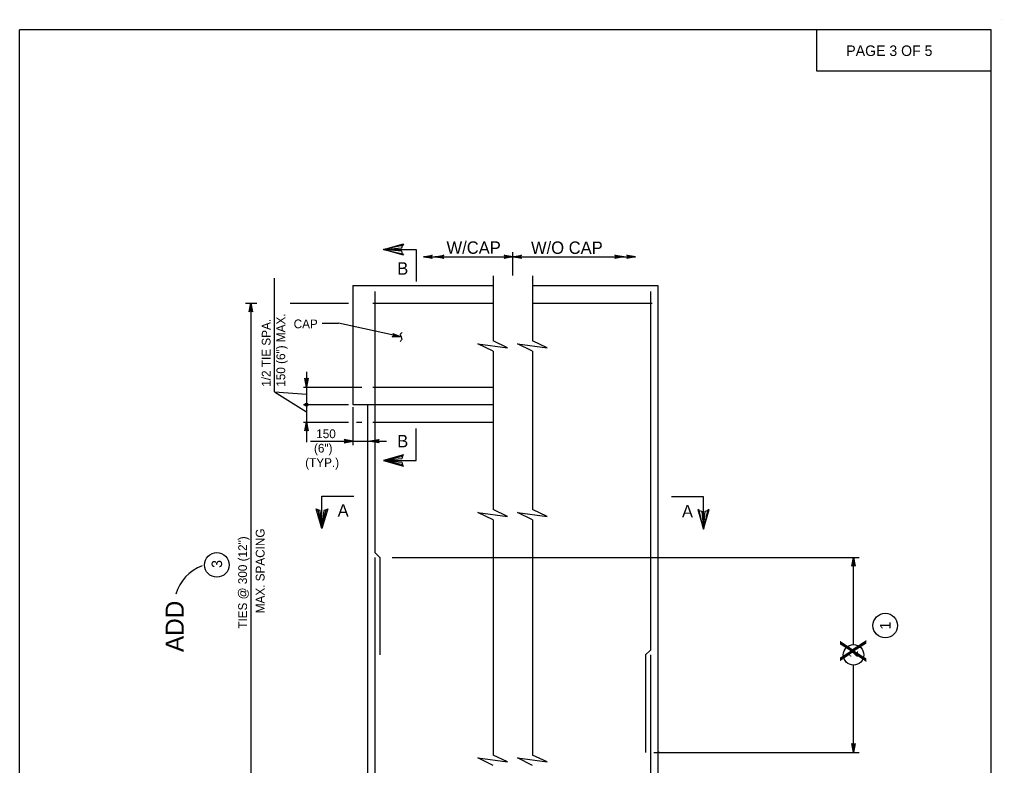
# Model space of a CAD drawing. Extents: x 646165 to 651486, y 296916 to 299292.
# Drawn here: x 646927.8 to 647263.3, y 298947.3 to 299202.3 of the extents above; entities that cross this region are included whole.
import ezdxf

# ---------------------------------------------------------------- set-up
doc = ezdxf.new("R2010")
doc.units = 0
for name, color, linetype in [('1', 7, 'Continuous'), ('2', 7, 'Continuous'), ('51', 7, 'Continuous'), ('52', 7, 'Continuous'), ('53', 7, 'Continuous'), ('54', 7, 'Continuous'), ('57', 7, 'Continuous')]:
    doc.layers.add(name, color=color, linetype=linetype)

msp = doc.modelspace()

# ---------------------------------------------------------------- linework, layer by layer
at = {"layer": '1'}
for p, q in [((647052.2, 299123.69), (647063.27, 299123.69)), ((647063.27, 299123.69), (647063.27, 299112.77)), ((647063.27, 299051.5), (647063.27, 299062.43)), ((647052.2, 299051.5), (647063.27, 299051.5)), ((647031.12, 299039.37), (647042.04, 299039.37)), ((647031.12, 299028.3), (647031.12, 299039.37)), ((647161.52, 299039.1), (647150.6, 299039.1)), ((647161.52, 299028.03), (647161.52, 299039.1))]:
    msp.add_line(p, q, dxfattribs=at)
for points in [[(647058.62, 299122.22), (647058.38, 299123.07), (647052.2, 299123.69), (647058.62, 299122.22), (647058.95, 299121.71), (647052.2, 299123.69), (647058.37, 299124.25), (647058.6, 299125.09), (647052.2, 299123.69), (647058.95, 299125.64), (647058.6, 299125.09)], [(647058.62, 299052.97), (647058.38, 299052.13), (647052.2, 299051.5), (647058.62, 299052.97), (647058.95, 299053.49), (647052.2, 299051.5), (647058.37, 299050.94), (647058.6, 299050.11), (647052.2, 299051.5), (647058.95, 299049.55), (647058.6, 299050.11)], [(647032.59, 299034.72), (647031.74, 299034.48), (647031.12, 299028.3), (647032.59, 299034.72), (647033.1, 299035.05), (647031.12, 299028.3), (647030.56, 299034.47), (647029.72, 299034.7), (647031.12, 299028.3), (647029.17, 299035.05), (647029.72, 299034.7)], [(647160.05, 299034.45), (647160.9, 299034.21), (647161.52, 299028.03), (647160.05, 299034.45), (647159.53, 299034.78), (647161.52, 299028.03), (647162.08, 299034.21), (647162.91, 299034.43), (647161.52, 299028.03), (647163.47, 299034.78), (647162.91, 299034.43)]]:
    msp.add_lwpolyline(points, dxfattribs=at)
at = {"layer": '2'}
for p, q in [((646927.79, 298732.16), (646927.79, 299198.75)), ((647259.79, 299198.75), (646927.79, 299198.75)), ((647200.21, 299184.66), (647200.21, 299198.75)), ((647259.79, 298732.16), (647259.79, 299198.75)), ((647259.79, 299184.66), (647200.21, 299184.66))]:
    msp.add_line(p, q, dxfattribs=at)
at = {"layer": '51'}
for p, q in [((647041.69, 299111.33), (647041.69, 299070.66)), ((647041.69, 299111.33), (647089.61, 299111.33)), ((647103.13, 299111.33), (647145.87, 299111.33)), ((647145.87, 299111.33), (647145.87, 298899.51)), ((647041.69, 299070.66), (647089.61, 299070.66)), ((647046.69, 299070.66), (647046.69, 298899.51))]:
    msp.add_line(p, q, dxfattribs=at)
at = {"layer": '52'}
for p, q in [((647065.79, 299121.18), (647096.37, 299121.18)), ((647096.37, 299114.75), (647096.37, 299122.77)), ((647096.37, 299121.18), (647138.25, 299121.18)), ((647014.85, 299075), (647014.85, 299113.85)), ((647089.61, 299114.67), (647089.61, 299092.4)), ((647103.13, 299114.67), (647103.13, 299092.4)), ((647005.03, 299105.33), (647008.9, 299105.33)), ((647006.82, 299105.33), (647006.82, 298902.59)), ((647020.29, 299105.33), (647040.24, 299105.33)), ((647031.16, 299098.45), (647036.75, 299098.45)), ((647058.14, 299093.8), (647036.75, 299098.45)), ((647089.61, 299088.9), (647089.61, 299034.78)), ((647103.13, 299088.9), (647103.13, 299034.78)), ((647025.81, 299081.91), (647025.81, 299057.79)), ((647024.79, 299076.66), (647044.69, 299076.66)), ((647014.85, 299075), (647025.81, 299068.15)), ((647014.85, 299075), (647025.81, 299074.17)), ((647024.79, 299070.66), (647040.24, 299070.66)), ((647041.69, 299069.73), (647041.69, 299056.82)), ((647024.79, 299064.66), (647040.24, 299064.66)), ((647042.9, 299064.66), (647044.69, 299064.66)), ((647027.15, 299058.16), (647053.18, 299058.16)), ((647089.61, 299031.28), (647089.61, 298950.82)), ((647103.13, 299031.28), (647103.13, 298950.82)), ((647055.16, 299018.42), (647214.72, 299018.42)), ((647212.8, 298988.59), (647212.8, 299018.42)), ((647212.8, 298951.75), (647212.8, 298981.59)), ((647144.53, 298951.75), (647214.72, 298951.75)), ((647146.5, 298951.75), (647146.01, 298951.75))]:
    msp.add_line(p, q, dxfattribs=at)
for points in [[(647065.79, 299121.18), (647068.77, 299121.74), (647068.54, 299121.58), (647068.42, 299121.38), (647068.39, 299121.18), (647068.42, 299120.98), (647068.54, 299120.78), (647068.77, 299120.62), (647065.79, 299121.18), (647068.54, 299120.78), (647068.42, 299120.98), (647065.79, 299121.18), (647068.39, 299121.18), (647068.42, 299121.38), (647065.79, 299121.18), (647068.54, 299121.58)], [(647069.79, 299121.18), (647072.77, 299121.74), (647072.54, 299121.58), (647072.42, 299121.38), (647072.39, 299121.18), (647072.42, 299120.98), (647072.54, 299120.78), (647072.77, 299120.62), (647069.79, 299121.18), (647072.54, 299120.78), (647072.42, 299120.98), (647069.79, 299121.18), (647072.39, 299121.18), (647072.42, 299121.38), (647069.79, 299121.18), (647072.54, 299121.58)], [(647096.37, 299121.18), (647093.39, 299120.62), (647093.62, 299120.78), (647093.74, 299120.98), (647093.77, 299121.18), (647093.74, 299121.38), (647093.62, 299121.58), (647093.39, 299121.74), (647096.37, 299121.18), (647093.62, 299121.58), (647093.74, 299121.38), (647096.37, 299121.18), (647093.77, 299121.18), (647093.74, 299120.98), (647096.37, 299121.18), (647093.62, 299120.78)], [(647096.37, 299121.18), (647093.39, 299120.62), (647093.62, 299120.78), (647093.74, 299120.98), (647093.77, 299121.18), (647093.74, 299121.38), (647093.62, 299121.58), (647093.39, 299121.74), (647096.37, 299121.18), (647093.62, 299121.58), (647093.74, 299121.38), (647096.37, 299121.18), (647093.77, 299121.18), (647093.74, 299120.98), (647096.37, 299121.18), (647093.62, 299120.78)], [(647096.37, 299121.18), (647099.35, 299121.74), (647099.12, 299121.58), (647099, 299121.38), (647098.97, 299121.18), (647099, 299120.98), (647099.12, 299120.78), (647099.35, 299120.62), (647096.37, 299121.18), (647099.12, 299120.78), (647099, 299120.98), (647096.37, 299121.18), (647098.97, 299121.18), (647099, 299121.38), (647096.37, 299121.18), (647099.12, 299121.58)], [(647134.25, 299121.18), (647131.26, 299120.62), (647131.49, 299120.78), (647131.61, 299120.98), (647131.65, 299121.18), (647131.61, 299121.38), (647131.49, 299121.58), (647131.26, 299121.74), (647134.25, 299121.18), (647131.49, 299121.58), (647131.61, 299121.38), (647134.25, 299121.18), (647131.65, 299121.18), (647131.61, 299120.98), (647134.25, 299121.18), (647131.49, 299120.78)], [(647138.25, 299121.18), (647135.26, 299120.62), (647135.49, 299120.78), (647135.61, 299120.98), (647135.65, 299121.18), (647135.61, 299121.38), (647135.49, 299121.58), (647135.26, 299121.74), (647138.25, 299121.18), (647135.49, 299121.58), (647135.61, 299121.38), (647138.25, 299121.18), (647135.65, 299121.18), (647135.61, 299120.98), (647138.25, 299121.18), (647135.49, 299120.78)], [(647006.82, 299105.33), (647007.38, 299102.35), (647007.3, 299102.46), (647007.22, 299102.58), (647007.12, 299102.64), (647007.02, 299102.7), (647006.92, 299102.71), (647006.82, 299102.73), (647006.72, 299102.71), (647006.62, 299102.7), (647006.52, 299102.64), (647006.42, 299102.58), (647006.34, 299102.46), (647006.26, 299102.35), (647006.82, 299105.33), (647006.34, 299102.46), (647006.42, 299102.58), (647006.82, 299105.33), (647006.52, 299102.64), (647006.62, 299102.7), (647006.82, 299105.33), (647006.72, 299102.71), (647006.82, 299102.73), (647006.82, 299105.33), (647006.92, 299102.71), (647007.02, 299102.7), (647006.82, 299105.33), (647007.12, 299102.64), (647007.22, 299102.58), (647006.82, 299105.33), (647007.3, 299102.46)], [(647058.14, 299093.8), (647055.11, 299093.88), (647055.37, 299093.99), (647055.53, 299094.16), (647055.6, 299094.35), (647055.61, 299094.55), (647055.54, 299094.77), (647055.35, 299094.98), (647058.14, 299093.8), (647055.54, 299094.77), (647055.61, 299094.55), (647058.14, 299093.8), (647055.6, 299094.35), (647055.53, 299094.16), (647058.14, 299093.8), (647055.37, 299093.99)], [(647089.61, 299088.9), (647084.42, 299091.44), (647094.57, 299090.06), (647089.61, 299092.42)], [(647103.13, 299088.9), (647097.94, 299091.44), (647108.09, 299090.06), (647103.13, 299092.42)], [(647025.81, 299076.66), (647025.25, 299079.65), (647025.33, 299079.53), (647025.41, 299079.42), (647025.51, 299079.36), (647025.61, 299079.3), (647025.71, 299079.28), (647025.81, 299079.26), (647025.91, 299079.28), (647026.01, 299079.3), (647026.11, 299079.36), (647026.21, 299079.42), (647026.29, 299079.53), (647026.37, 299079.65), (647025.81, 299076.66), (647026.29, 299079.53), (647026.21, 299079.42), (647025.81, 299076.66), (647026.11, 299079.36), (647026.01, 299079.3), (647025.81, 299076.66), (647025.91, 299079.28), (647025.81, 299079.26), (647025.81, 299076.66), (647025.71, 299079.28), (647025.61, 299079.3), (647025.81, 299076.66), (647025.51, 299079.36), (647025.41, 299079.42), (647025.81, 299076.66), (647025.33, 299079.53)], [(647025.81, 299064.66), (647026.37, 299061.68), (647026.29, 299061.8), (647026.21, 299061.91), (647026.11, 299061.97), (647026.01, 299062.03), (647025.91, 299062.05), (647025.81, 299062.06), (647025.71, 299062.05), (647025.61, 299062.03), (647025.51, 299061.97), (647025.41, 299061.91), (647025.33, 299061.8), (647025.25, 299061.68), (647025.81, 299064.66), (647025.33, 299061.8), (647025.41, 299061.91), (647025.81, 299064.66), (647025.51, 299061.97), (647025.61, 299062.03), (647025.81, 299064.66), (647025.71, 299062.05), (647025.81, 299062.06), (647025.81, 299064.66), (647025.91, 299062.05), (647026.01, 299062.03), (647025.81, 299064.66), (647026.11, 299061.97), (647026.21, 299061.91), (647025.81, 299064.66), (647026.29, 299061.8)], [(647041.69, 299058.16), (647038.71, 299058.72), (647038.82, 299058.64), (647038.93, 299058.56), (647038.99, 299058.46), (647039.05, 299058.36), (647039.07, 299058.26), (647039.09, 299058.16), (647039.07, 299058.06), (647039.05, 299057.96), (647038.99, 299057.86), (647038.93, 299057.76), (647038.82, 299057.69), (647038.71, 299057.61), (647041.69, 299058.16), (647038.82, 299057.69), (647038.93, 299057.76), (647041.69, 299058.16), (647038.99, 299057.86), (647039.05, 299057.96), (647041.69, 299058.16), (647039.07, 299058.06), (647039.09, 299058.16), (647041.69, 299058.16), (647039.07, 299058.26), (647039.05, 299058.36), (647041.69, 299058.16), (647038.99, 299058.46), (647038.93, 299058.56), (647041.69, 299058.16), (647038.82, 299058.64)], [(647047.69, 299058.16), (647050.67, 299058.72), (647050.56, 299058.64), (647050.44, 299058.56), (647050.38, 299058.46), (647050.32, 299058.36), (647050.3, 299058.26), (647050.29, 299058.16), (647050.3, 299058.06), (647050.32, 299057.96), (647050.38, 299057.86), (647050.44, 299057.76), (647050.56, 299057.69), (647050.67, 299057.61), (647047.69, 299058.16), (647050.56, 299057.69), (647050.44, 299057.76), (647047.69, 299058.16), (647050.38, 299057.86), (647050.32, 299057.96), (647047.69, 299058.16), (647050.3, 299058.06), (647050.29, 299058.16), (647047.69, 299058.16), (647050.3, 299058.26), (647050.32, 299058.36), (647047.69, 299058.16), (647050.38, 299058.46), (647050.44, 299058.56), (647047.69, 299058.16), (647050.56, 299058.64)], [(647089.61, 299031.28), (647084.42, 299033.82), (647094.57, 299032.43), (647089.61, 299034.8)], [(647103.13, 299031.28), (647097.94, 299033.82), (647108.09, 299032.43), (647103.13, 299034.8)], [(647212.8, 299018.42), (647213.36, 299015.44), (647213.28, 299015.55), (647213.2, 299015.67), (647213.1, 299015.73), (647213, 299015.79), (647212.9, 299015.8), (647212.8, 299015.82), (647212.7, 299015.8), (647212.6, 299015.79), (647212.5, 299015.73), (647212.4, 299015.67), (647212.32, 299015.55), (647212.24, 299015.44), (647212.8, 299018.42), (647212.32, 299015.55), (647212.4, 299015.67), (647212.8, 299018.42), (647212.5, 299015.73), (647212.6, 299015.79), (647212.8, 299018.42), (647212.7, 299015.8), (647212.8, 299015.82), (647212.8, 299018.42), (647212.9, 299015.8), (647213, 299015.79), (647212.8, 299018.42), (647213.1, 299015.73), (647213.2, 299015.67), (647212.8, 299018.42), (647213.28, 299015.55)], [(647212.8, 298951.75), (647212.24, 298954.74), (647212.32, 298954.62), (647212.4, 298954.51), (647212.5, 298954.45), (647212.6, 298954.39), (647212.7, 298954.37), (647212.8, 298954.35), (647212.9, 298954.37), (647213, 298954.39), (647213.1, 298954.45), (647213.2, 298954.51), (647213.28, 298954.62), (647213.36, 298954.74), (647212.8, 298951.75), (647213.28, 298954.62), (647213.2, 298954.51), (647212.8, 298951.75), (647213.1, 298954.45), (647213, 298954.39), (647212.8, 298951.75), (647212.9, 298954.37), (647212.8, 298954.35), (647212.8, 298951.75), (647212.7, 298954.37), (647212.6, 298954.39), (647212.8, 298951.75), (647212.5, 298954.45), (647212.4, 298954.51), (647212.8, 298951.75), (647212.32, 298954.62)], [(647089.61, 298947.31), (647084.42, 298949.84), (647094.57, 298948.46), (647089.61, 298950.82)], [(647103.13, 298947.31), (647097.94, 298949.84), (647108.09, 298948.46), (647103.13, 298950.82)]]:
    msp.add_lwpolyline(points, dxfattribs=at)
for centre, radius in [((647025.81, 299070.66), 0.533), ((647025.81, 299070.66), 0.267), ((646995.19, 299015.85), 4.2), ((647223.64, 298995.11), 4.2), ((647212.8, 298985.09), 3.5)]:
    msp.add_circle(centre, radius, dxfattribs=at)
msp.add_spline([(647058.5, 299095.31), (647057.87, 299094.57), (647058.42, 299093.02), (647057.83, 299092.27)], degree=3, dxfattribs=at)
at = {"layer": '54'}
for p, q in [((647049.19, 299109.33), (647049.19, 299020.09)), ((647143.37, 299109.33), (647143.37, 298986.75)), ((647048.52, 299105.33), (647089.61, 299105.33)), ((647103.13, 299105.33), (647144.03, 299105.33)), ((647048.52, 299076.66), (647089.61, 299076.66)), ((647048.52, 299064.66), (647089.61, 299064.66)), ((647050.85, 299018.42), (647049.19, 299020.09)), ((647049.19, 299018.42), (647049.19, 298866.29)), ((647050.85, 299018.42), (647050.85, 298985.09)), ((647141.7, 298985.09), (647143.37, 298986.75)), ((647141.7, 298985.09), (647141.7, 298951.75)), ((647143.37, 298985.09), (647143.37, 298866.29))]:
    msp.add_line(p, q, dxfattribs=at)
at = {"layer": '57'}
msp.add_line((647263.32, 299202.28), (647263.32, 299202.28), dxfattribs=at)
msp.add_arc((646995.25, 299001.83), 14.62, 110.3384, 164.2428, dxfattribs=at)

# ---------------------------------------------------------------- texts
at = {"layer": '1'}
for s, p in [('W/CAP', (647073.69, 299122.22)), ('W/O CAP', (647102.56, 299122.19)), ('B', (647056.85, 299115.09)), ('B', (647056.85, 299056.06)), ('A', (647036.47, 299032.35)), ('A', (647154.16, 299032.08))]:
    msp.add_text(s, height=4.23, dxfattribs=at).set_placement(p)
at = {"layer": '53'}
for s, height, p in [('PAGE 3 OF 5', 3.6, (647210.33, 299189.85)), ('CAP', 3, (647021.44, 299096.75)), ('150', 3, (647029.15, 299059.18)), ('(6")', 3, (647028.39, 299054.26)), ('(TYP.)', 3, (647025.39, 299049.34))]:
    msp.add_text(s, height=height, dxfattribs=at).set_placement(p)
for s, height, p in [('150 (6") MAX.', 3, (647018.55, 299076.76)), ('1/2 TIE SPA.', 3, (647013.55, 299076.76)), ('MAX. SPACING', 3, (647011.5, 298999.31)), ('TIES @ 300 (12")', 3, (647005.5, 298994.03)), ('3', 3.6, (646996.99, 299014.83)), ('ADD', 6.221, (646983.89, 298986.04)), ('1', 3.6, (647225.44, 298993.75)), ('2', 3, (647214.3, 298984.24))]:
    msp.add_text(s, height=height, rotation=90, dxfattribs=at).set_placement(p)
at = {"layer": '57'}
msp.add_text('X', height=8.96, rotation=90, dxfattribs=at).set_placement((647217.12, 298982.4))

doc.saveas('drawing.dxf')
